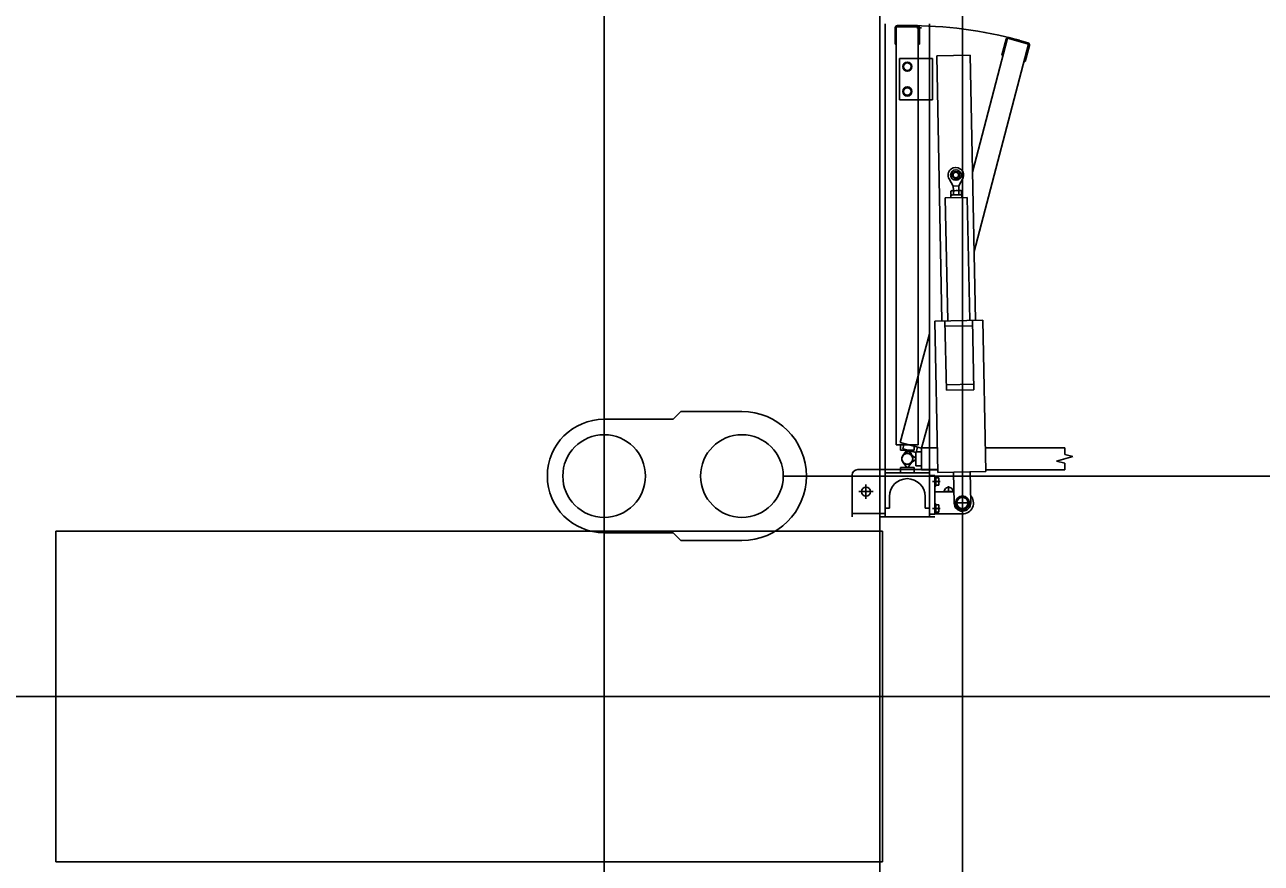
# Model space of a CAD drawing. Extents: x -264222 to -263592, y -1242345 to -1242048.
# Drawn here: x -263796.594 to -263794.35, y -1242189.185 to -1242187.663 of the extents above; entities that cross this region are included whole.
import ezdxf

# ---------------------------------------------------------------- set-up
doc = ezdxf.new("R2010")
doc.units = 0
doc.layers.add('HESCON_OSI_STAVBY_KFA', color=7, linetype='Continuous')
doc.layers.add('KFA_2D_SITUACIA_DSP', color=7, linetype='Continuous')

msp = doc.modelspace()

# ---------------------------------------------------------------- linework, layer by layer
at = {"layer": 'HESCON_OSI_STAVBY_KFA'}
for p, q in [((-263795.5428, -1242083.2372), (-263795.5428, -1242246.7072)), ((-263792.6528, -1242188.8822), (-263909.3428, -1242188.8822))]:
    msp.add_line(p, q, dxfattribs=at)
at = {"layer": 'KFA_2D_SITUACIA_DSP'}
for p, q in [((-263795.0428, -1242101.7691), (-263795.0428, -1242226.9954)), ((-263795.0327, -1242187.662), (-263795.0327, -1242188.5565)), ((-263795.0147, -1242187.669), (-263795.0147, -1242187.699)), ((-263795.0127, -1242187.667), (-263795.0127, -1242188.4255)), ((-263794.9727, -1242187.667), (-263795.0127, -1242187.667)), ((-263794.9747, -1242187.665), (-263795.0107, -1242187.665)), ((-263794.9757, -1242187.6688), (-263794.9667, -1242187.6688)), ((-263794.9727, -1242187.667), (-263794.9727, -1242188.4255)), ((-263794.9707, -1242187.669), (-263794.9707, -1242187.699)), ((-263794.9527, -1242187.662), (-263794.9527, -1242188.5565)), ((-263795.0127, -1242187.699), (-263795.0147, -1242187.699)), ((-263794.9698, -1242187.6841), (-263794.9727, -1242187.6841)), ((-263794.9707, -1242187.699), (-263794.9727, -1242187.699)), ((-263794.8111, -1242187.6881), (-263794.8742, -1242187.9312)), ((-263794.7725, -1242187.6985), (-263794.8713, -1242188.0751)), ((-263794.8213, -1242187.7185), (-263794.8136, -1242187.6896)), ((-263794.8111, -1242187.6881), (-263794.7725, -1242187.6985)), ((-263794.8087, -1242187.6867), (-263794.7739, -1242187.696)), ((-263794.771, -1242187.7009), (-263794.7788, -1242187.7299)), ((-263795.0067, -1242187.7245), (-263795.0067, -1242187.7995)), ((-263794.9527, -1242187.7245), (-263795.0067, -1242187.7245)), ((-263794.9467, -1242187.7245), (-263794.9527, -1242187.7245)), ((-263794.9467, -1242187.7245), (-263794.9467, -1242187.7995)), ((-263794.9394, -1242187.7198), (-263794.8784, -1242187.7186)), ((-263794.9394, -1242187.7198), (-263794.9298, -1242188.2007)), ((-263794.8688, -1242188.1995), (-263794.8784, -1242187.7186)), ((-263794.8194, -1242187.719), (-263794.8213, -1242187.7185)), ((-263794.9927, -1242187.7317), (-263794.9995, -1242187.7356)), ((-263794.9995, -1242187.7356), (-263794.9995, -1242187.7435)), ((-263794.9995, -1242187.7435), (-263794.9927, -1242187.7474)), ((-263794.9859, -1242187.7356), (-263794.9927, -1242187.7317)), ((-263794.9927, -1242187.7474), (-263794.9859, -1242187.7435)), ((-263794.9859, -1242187.7435), (-263794.9859, -1242187.7356)), ((-263794.7788, -1242187.7299), (-263794.7807, -1242187.7294)), ((-263794.9927, -1242187.7767), (-263794.9995, -1242187.7806)), ((-263794.9995, -1242187.7806), (-263794.9995, -1242187.7885)), ((-263794.9995, -1242187.7885), (-263794.9927, -1242187.7924)), ((-263794.9859, -1242187.7806), (-263794.9927, -1242187.7767)), ((-263794.9927, -1242187.7924), (-263794.9859, -1242187.7885)), ((-263794.9859, -1242187.7885), (-263794.9859, -1242187.7806)), ((-263794.9527, -1242187.7995), (-263795.0067, -1242187.7995)), ((-263794.9467, -1242187.7995), (-263794.9527, -1242187.7995)), ((-263794.9092, -1242187.9562), (-263794.9167, -1242187.9431)), ((-263794.8992, -1242187.956), (-263794.8922, -1242187.9426)), ((-263794.8939, -1242187.9721), (-263794.9139, -1242187.9725)), ((-263794.9139, -1242187.9725), (-263794.9138, -1242187.9775)), ((-263794.9125, -1242187.9645), (-263794.9138, -1242187.9653)), ((-263794.9138, -1242187.9653), (-263794.9137, -1242187.9717)), ((-263794.9124, -1242187.9725), (-263794.9137, -1242187.9717)), ((-263794.8955, -1242187.9641), (-263794.9125, -1242187.9645)), ((-263794.8954, -1242187.9721), (-263794.9124, -1242187.9725)), ((-263794.9092, -1242187.9562), (-263794.8992, -1242187.956)), ((-263794.9092, -1242187.9562), (-263794.909, -1242187.9644)), ((-263794.9089, -1242187.9652), (-263794.9088, -1242187.9716)), ((-263794.8992, -1242187.956), (-263794.899, -1242187.9642)), ((-263794.8991, -1242187.965), (-263794.899, -1242187.9714)), ((-263794.8955, -1242187.9641), (-263794.8942, -1242187.9649)), ((-263794.8954, -1242187.9721), (-263794.8941, -1242187.9713)), ((-263794.8942, -1242187.9649), (-263794.8941, -1242187.9713)), ((-263794.8939, -1242187.9721), (-263794.8938, -1242187.9771)), ((-263794.8838, -1242187.9769), (-263794.9238, -1242187.9777)), ((-263794.9238, -1242187.9777), (-263794.9193, -1242188.2005)), ((-263794.8838, -1242187.9769), (-263794.8793, -1242188.1997)), ((-263794.8558, -1242188.1992), (-263794.9428, -1242188.201)), ((-263794.8504, -1242188.4742), (-263794.8558, -1242188.1992)), ((-263794.9428, -1242188.201), (-263794.9373, -1242188.4759)), ((-263794.9243, -1242188.2006), (-263794.9218, -1242188.3266)), ((-263794.8741, -1242188.2096), (-263794.9241, -1242188.2106)), ((-263794.8743, -1242188.1996), (-263794.8718, -1242188.3256)), ((-263794.9527, -1242188.2245), (-263795.0055, -1242188.4212)), ((-263794.872, -1242188.3156), (-263794.922, -1242188.3166)), ((-263794.8718, -1242188.3256), (-263794.9218, -1242188.3266)), ((-263795.4178, -1242188.3792), (-263795.4038, -1242188.3652)), ((-263795.2928, -1242188.3652), (-263795.4038, -1242188.3652)), ((-263795.4038, -1242188.3652), (-263795.2928, -1242188.3652)), ((-263795.5428, -1242188.3792), (-263795.4178, -1242188.3792)), ((-263794.9527, -1242188.379), (-263794.9668, -1242188.4316)), ((-263795.0055, -1242188.4212), (-263794.9668, -1242188.4316)), ((-263794.9982, -1242188.4232), (-263795.0008, -1242188.4328)), ((-263794.9727, -1242188.4255), (-263795.0127, -1242188.4255)), ((-263795.0052, -1242188.4255), (-263795.0052, -1242188.4355)), ((-263795.0052, -1242188.4255), (-263794.9802, -1242188.4255)), ((-263795.0052, -1242188.4355), (-263794.9802, -1242188.4355)), ((-263794.9767, -1242188.4393), (-263795.0008, -1242188.4328)), ((-263795.0008, -1242188.4451), (-263794.9937, -1242188.4355)), ((-263794.9897, -1242188.4358), (-263794.999, -1242188.4432)), ((-263794.9937, -1242188.4355), (-263794.9917, -1242188.4355)), ((-263794.9917, -1242188.4355), (-263794.9847, -1242188.4451)), ((-263794.9878, -1242188.4363), (-263794.9897, -1242188.4358)), ((-263794.9834, -1242188.4474), (-263794.9878, -1242188.4363)), ((-263794.9772, -1242188.45), (-263794.9868, -1242188.443)), ((-263794.9802, -1242188.4255), (-263794.9802, -1242188.4355)), ((-263794.9772, -1242188.4635), (-263794.9772, -1242188.4385)), ((-263794.9672, -1242188.4385), (-263794.9772, -1242188.4385)), ((-263794.9741, -1242188.4296), (-263794.9767, -1242188.4393)), ((-263794.9672, -1242188.431), (-263794.9672, -1242188.471)), ((-263794.9382, -1242188.431), (-263794.9672, -1242188.431)), ((-263794.9672, -1242188.4635), (-263794.9672, -1242188.4385)), ((-263794.7071, -1242188.431), (-263794.8512, -1242188.431)), ((-263794.7071, -1242188.443), (-263794.7071, -1242188.431)), ((-263794.6921, -1242188.447), (-263794.7071, -1242188.443)), ((-263795.0052, -1242188.4665), (-263794.9802, -1242188.4665)), ((-263795.0052, -1242188.4765), (-263795.0052, -1242188.4665)), ((-263794.9937, -1242188.4665), (-263795.0008, -1242188.457)), ((-263794.9917, -1242188.4665), (-263794.9937, -1242188.4665)), ((-263794.9847, -1242188.457), (-263794.9917, -1242188.4665)), ((-263794.9868, -1242188.4591), (-263794.9772, -1242188.452)), ((-263794.9802, -1242188.4765), (-263794.9802, -1242188.4665)), ((-263794.9772, -1242188.452), (-263794.9772, -1242188.45)), ((-263794.9672, -1242188.4635), (-263794.9772, -1242188.4635)), ((-263794.7221, -1242188.4551), (-263794.6921, -1242188.447)), ((-263794.7071, -1242188.4591), (-263794.7221, -1242188.4551)), ((-263794.7071, -1242188.471), (-263794.7071, -1242188.4591)), ((-263795.2178, -1242188.4822), (-263790.378, -1242188.4822)), ((-263795.0927, -1242188.5565), (-263795.0927, -1242188.4805)), ((-263795.0327, -1242188.4705), (-263795.0827, -1242188.4705)), ((-263794.9527, -1242188.4705), (-263795.0327, -1242188.4705)), ((-263794.9527, -1242188.4765), (-263795.0327, -1242188.4765)), ((-263795.0052, -1242188.4765), (-263794.9802, -1242188.4765)), ((-263794.9374, -1242188.471), (-263794.9672, -1242188.471)), ((-263794.9375, -1242188.4705), (-263794.9527, -1242188.4705)), ((-263794.9527, -1242188.4815), (-263794.9427, -1242188.4815)), ((-263794.9527, -1242188.5515), (-263794.9527, -1242188.4815)), ((-263794.9427, -1242188.5515), (-263794.9427, -1242188.4815)), ((-263794.9427, -1242188.4836), (-263794.9427, -1242188.5004)), ((-263794.941, -1242188.4836), (-263794.9427, -1242188.4836)), ((-263794.941, -1242188.4836), (-263794.941, -1242188.5004)), ((-263794.941, -1242188.4852), (-263794.941, -1242188.4988)), ((-263794.9355, -1242188.4852), (-263794.941, -1242188.4852)), ((-263794.9373, -1242188.4759), (-263794.8504, -1242188.4742)), ((-263794.9355, -1242188.4988), (-263794.9355, -1242188.4852)), ((-263794.9089, -1242188.4753), (-263794.9077, -1242188.5313)), ((-263794.8777, -1242188.5307), (-263794.8789, -1242188.4747)), ((-263794.7071, -1242188.471), (-263794.8504, -1242188.471)), ((-263795.0547, -1242188.5105), (-263795.0807, -1242188.5105)), ((-263795.0677, -1242188.5235), (-263795.0677, -1242188.4975)), ((-263794.9329, -1242188.492), (-263794.9472, -1242188.492)), ((-263794.941, -1242188.5004), (-263794.9427, -1242188.5004)), ((-263794.9427, -1242188.511), (-263794.9081, -1242188.511)), ((-263794.941, -1242188.492), (-263794.9364, -1242188.492)), ((-263794.941, -1242188.4988), (-263794.9355, -1242188.4988)), ((-263794.9082, -1242188.5105), (-263794.9273, -1242188.5105)), ((-263794.9177, -1242188.511), (-263794.9177, -1242188.5009)), ((-263795.0252, -1242188.5195), (-263795.0252, -1242188.5405)), ((-263794.9602, -1242188.5195), (-263794.9602, -1242188.5405)), ((-263794.9427, -1242188.5326), (-263794.9427, -1242188.5494)), ((-263794.941, -1242188.5326), (-263794.9427, -1242188.5326)), ((-263794.941, -1242188.5326), (-263794.941, -1242188.5494)), ((-263794.941, -1242188.5342), (-263794.941, -1242188.5478)), ((-263794.9355, -1242188.5342), (-263794.941, -1242188.5342)), ((-263794.9355, -1242188.5478), (-263794.9355, -1242188.5342)), ((-263794.8771, -1242188.531), (-263794.9083, -1242188.531)), ((-263794.9045, -1242188.531), (-263794.8986, -1242188.5208)), ((-263794.8986, -1242188.5412), (-263794.9045, -1242188.531)), ((-263794.8986, -1242188.5208), (-263794.8869, -1242188.5208)), ((-263794.8927, -1242188.5466), (-263794.8927, -1242188.5154)), ((-263794.8869, -1242188.5208), (-263794.881, -1242188.531)), ((-263794.881, -1242188.531), (-263794.8869, -1242188.5412)), ((-263795.0327, -1242188.5505), (-263795.0927, -1242188.5505)), ((-263795.0427, -1242188.5565), (-263794.9427, -1242188.5565)), ((-263795.0252, -1242188.5405), (-263795.0327, -1242188.5405)), ((-263794.9527, -1242188.5405), (-263794.9602, -1242188.5405)), ((-263794.9527, -1242188.5515), (-263794.9427, -1242188.5515)), ((-263794.9329, -1242188.541), (-263794.9472, -1242188.541)), ((-263794.941, -1242188.5494), (-263794.9427, -1242188.5494)), ((-263794.9427, -1242188.551), (-263794.8927, -1242188.551)), ((-263794.941, -1242188.541), (-263794.9364, -1242188.541)), ((-263794.941, -1242188.5478), (-263794.9355, -1242188.5478)), ((-263794.8869, -1242188.5412), (-263794.8986, -1242188.5412)), ((-263795.0378, -1242188.5823), (-263796.5378, -1242188.5823)), ((-263796.5378, -1242188.5823), (-263796.5378, -1242189.1823)), ((-263795.5428, -1242188.5852), (-263795.4178, -1242188.5852)), ((-263795.4178, -1242188.5852), (-263795.4038, -1242188.5992)), ((-263795.4038, -1242188.5992), (-263795.2928, -1242188.5992)), ((-263795.0378, -1242189.1823), (-263795.0378, -1242188.5823)), ((-263796.5378, -1242189.1823), (-263795.0378, -1242189.1823))]:
    msp.add_line(p, q, dxfattribs=at)
msp.add_lwpolyline([(-263794.8928, -1242227.3822), (-263808.9678, -1242241.4572), (-263894.9678, -1242241.4572), (-263909.0428, -1242227.3822), (-263909.0428, -1242196.3327), (-263914.1428, -1242196.3327), (-263914.1428, -1242132.4327), (-263909.0428, -1242132.4327), (-263909.0428, -1242101.3822), (-263894.9678, -1242087.3072), (-263808.9678, -1242087.3072), (-263794.8928, -1242101.3822), (-263794.8928, -1242227.3822)], dxfattribs=at)
for centre, radius in [((-263794.9927, -1242187.7395), 0.0084), ((-263794.9927, -1242187.7395), 0.0068), ((-263794.9927, -1242187.7845), 0.0084), ((-263794.9927, -1242187.7845), 0.0068), ((-263794.9046, -1242187.9362), 0.00952), ((-263794.9046, -1242187.9362), 0.00645), ((-263794.9046, -1242187.9362), 0.005), ((-263795.5428, -1242188.4822), 0.075), ((-263795.2928, -1242188.4822), 0.075), ((-263795.0677, -1242188.5105), 0.008), ((-263794.8927, -1242188.531), 0.0126), ((-263794.8927, -1242188.531), 0.0102)]:
    msp.add_circle(centre, radius, dxfattribs=at)
for centre, radius, start, end in [((-263795.0107, -1242187.669), 0.004, 90, 180), ((-263794.9927, -1242188.451), 0.7862, 75, 90), ((-263794.9747, -1242187.669), 0.004, 0, 90), ((-263794.8097, -1242187.6906), 0.004, 75, 165), ((-263794.7749, -1242187.6999), 0.004, 345, 75), ((-263794.9046, -1242187.9362), 0.014, 332.4029, 209.8771), ((-263794.9113, -1242187.9688), 0.00432, 56.5466, 125.7334), ((-263794.9113, -1242187.9681), 0.00432, 236.5466, 305.7334), ((-263794.9037, -1242187.9804), 0.0161, 73.4401, 108.8399), ((-263794.9042, -1242187.9562), 0.0161, 253.4401, 288.8399), ((-263794.8991, -1242187.965), 0.0001, 181.14, 250.3268), ((-263794.8966, -1242187.9685), 0.00432, 56.5466, 125.7334), ((-263794.899, -1242187.9714), 0.0001, 111.9532, 181.14), ((-263794.8966, -1242187.9678), 0.00432, 236.5466, 305.7334), ((-263795.2928, -1242188.4822), 0.117, 270, 90), ((-263795.5428, -1242188.4822), 0.103, 90, 270), ((-263794.9927, -1242188.451), 0.01, 323.6139, 216.3861), ((-263794.9927, -1242188.451), 0.01, 53.6139, 306.3861), ((-263794.9927, -1242188.451), 0.01, 128.6139, 21.3861), ((-263794.9927, -1242188.451), 0.01, 143.6139, 36.3861), ((-263795.0827, -1242188.4805), 0.01, 90, 180), ((-263794.9927, -1242188.5195), 0.0325, 0, 180), ((-263794.9423, -1242188.4886), 0.0068, 330, 30), ((-263794.9423, -1242188.4954), 0.0068, 330, 30), ((-263794.9177, -1242188.5105), 0.008, 356.4167, 183.5833), ((-263794.9423, -1242188.5376), 0.0068, 330, 30), ((-263794.8927, -1242188.531), 0.015, 181.14, 1.14), ((-263794.8927, -1242188.531), 0.02, 270, 42.5496), ((-263794.9423, -1242188.5444), 0.0068, 330, 30)]:
    msp.add_arc(centre, radius, start, end, dxfattribs=at)

doc.saveas('drawing.dxf')
